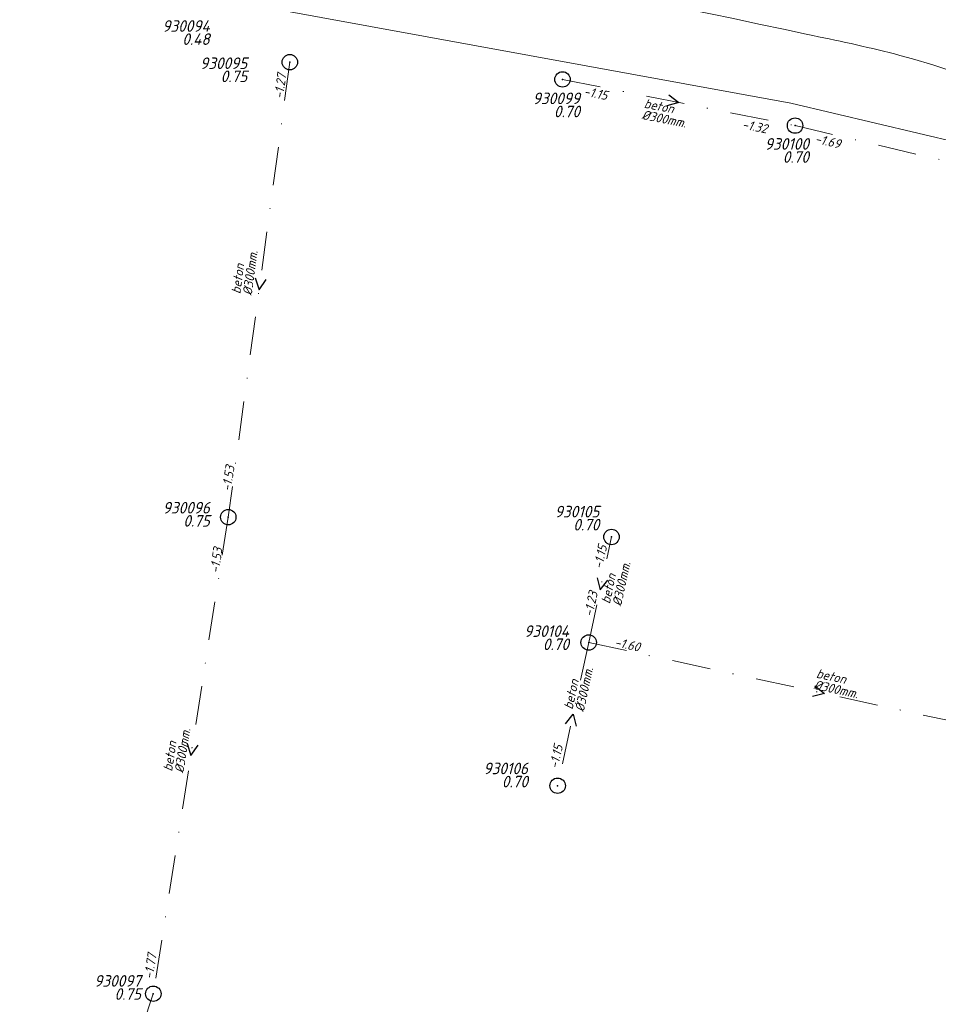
# Model space of a CAD drawing. Extents: x 148869 to 161638, y 453607 to 469810.
# Tile 698 of 1056: x 154109 to 154228, y 468333 to 468460. Entities that reach past the tile are written whole.
import ezdxf
from ezdxf.enums import TextEntityAlignment as Align
from ezdxf.lldxf.tags import DXFTag

# ---------------------------------------------------------------- set-up
doc = ezdxf.new("R2010")
doc.units = 0
doc.header["$PDMODE"] = 32
doc.header["$PDSIZE"] = 2
doc.linetypes.add('RI-VWA', pattern=[11, 5, -3, 0, -3])
doc.layers.get('0').update_dxf_attribs({"linetype": 'CONTINUOUS'})
for name, color, linetype in [('B-OI-RI-BOB-T18-niet meenemen', 252, 'CONTINUOUS'), ('B-OI-RI-DIAMETER-T18-niet meenemen', 252, 'CONTINUOUS'), ('B-OI-RI-MATERIAAL-T18-niet meenemen', 252, 'CONTINUOUS'), ('B-OI-RI-STROOMRICHTING-S-niet meenemen', 252, 'CONTINUOUS'), ('B-OI-RI-VWA_PUTDEKSELHOOGTE-T25-niet meenemen', 252, 'CONTINUOUS'), ('gs dwa', 252, 'CONTINUOUS')]:
    doc.layers.add(name, color=color, linetype=linetype)
for name, color, linetype, lineweight in [('B-OI-RI-PERSLEIDING-G-niet meenemen', 190, 'RI-PERS', 18), ('B-OI-RI-VWA_TRANSPORTLEIDING-G-niet meenemen', 252, 'RI-VWA', 18), ('B-RO-VH-VERHARDING_ASFALT-GV', 251, 'CONTINUOUS', 18)]:
    doc.layers.add(name, color=color, linetype=linetype, lineweight=lineweight)
doc.styles.add('iso15', font='ISO.shx', dxfattribs={"oblique": 15})
doc.styles.add('NLCS-ISO-M750_CURSIEF', font='NLCS-ISO.ttf', dxfattribs={"oblique": 15})
tags = doc.linetypes.add('RI-PERS', pattern='A,7,-2,["P",Standard,S=1.8,R=0,X=-0.5,Y=-0.9],-2,7,-2,[102,NLCS.SHX,S=1,R=180,X=0,Y=0],-2', length=22).pattern_tags.tags
tags[6] = DXFTag(74, 10)

# ---------------------------------------------------------------- blocks, each defined once
blk = doc.blocks.new('ACMAP_ANN_TEMPLATE_diam')
at = {"color": 0, "linetype": 'ByBlock', "style": 'iso15', "oblique": 15}
blk.add_attdef('diam', (0.5, -1.3), '', height=1.2, dxfattribs=at)
blk = doc.blocks.new('ACMAP_ANN_TEMPLATE_mat')
at = {"color": 0, "linetype": 'ByBlock', "style": 'iso15', "oblique": 15}
blk.add_attdef('mat', (0.5, 0.2), '', height=1.2, dxfattribs=at)
blk = doc.blocks.new('ACMAP_ANN_TEMPLATE_nap-l')
at = {"color": 0, "linetype": 'ByBlock', "style": 'iso15', "oblique": 15}
blk.add_attdef('nap-l', (3.3, 0.2), '', height=1.2, dxfattribs=at)
blk = doc.blocks.new('ACMAP_ANN_TEMPLATE_nap-r')
at = {"color": 0, "linetype": 'ByBlock', "style": 'iso15', "oblique": 15}
blk.add_attdef('nap-r', text='', height=1.2, dxfattribs=at).set_placement((-4.1, 0.2), align=Align.RIGHT)
blk = doc.blocks.new('ACMAP_ANN_TEMPLATE_puth-dwa')
at = {"color": 0, "linetype": 'ByBlock', "style": 'iso15', "oblique": 15}
blk.add_attdef('puth-dwa', text='', height=1.5, dxfattribs=at).set_placement((2.7, 1), align=Align.RIGHT)
blk = doc.blocks.new('ACMAP_ANN_TEMPLATE_putnr-dwa')
at = {"color": 0, "linetype": 'ByBlock', "style": 'iso15', "oblique": 15}
blk.add_attdef('putnr-dwa', text='', height=1.5, dxfattribs=at).set_placement((2.7, 2.7), align=Align.RIGHT)

msp = doc.modelspace()

# ---------------------------------------------------------------- linework, layer by layer
at = {"layer": 'B-OI-RI-PERSLEIDING-G-niet meenemen'}
for p in [(154132.39, 468463.43), (154255.35, 468438.56)]:
    msp.add_line(p, (154209.31, 468449.36), dxfattribs=at)
at = {"layer": 'B-OI-RI-STROOMRICHTING-S-niet meenemen'}
for points in [[(154193.51, 468450.45), (154194.78, 468449.46), (154193.23, 468449.04)], [(154139.83, 468426.72), (154140.35, 468425.2), (154141.26, 468426.53)], [(154184.18, 468387.86), (154184.58, 468386.3), (154185.59, 468387.56)], [(154212.42, 468373.84), (154213.67, 468372.84), (154212.12, 468372.44)], [(154180.08, 468368.92), (154181.09, 468370.18), (154181.48, 468368.62)], [(154131.01, 468366.35), (154131.5, 468364.82), (154132.44, 468366.13)]]:
    msp.add_lwpolyline(points, dxfattribs=at)
at = {"layer": 'B-OI-RI-VWA_TRANSPORTLEIDING-G-niet meenemen'}
for p, q in [((154144.34, 468454.69), (154136.36, 468395.71)), ((154179.7, 468452.46), (154209.86, 468446.47)), ((154209.86, 468446.47), (154255.81, 468435.67)), ((154136.36, 468395.71), (154126.64, 468333.92)), ((154183.1, 468379.46), (154186.06, 468393.14)), ((154183.1, 468379.46), (154179.07, 468360.89)), ((154183.1, 468379.46), (154244.25, 468366.21)), ((154126.64, 468333.92), (154109.31, 468282.63))]:
    msp.add_line(p, q, dxfattribs=at)
at = {"layer": 'B-RO-VH-VERHARDING_ASFALT-GV', "flags": 128}
for points in [[(154178.37, 468471.45), (154177.21, 468471.68), (154172.36, 468472.57), (154164.9, 468473.9), (154159.74, 468474.79), (154152.62, 468476), (154147.57, 468476.83), (154146.66, 468470.58), (154149.06, 468470.19), (154153.93, 468469.38), (154160.1, 468468.33), (154166.26, 468467.25), (154173.35, 468465.98), (154182.71, 468464.21), (154186.88, 468463.35), (154192.98, 468462.14), (154199.09, 468460.91), (154201.65, 468460.38), (154205.39, 468459.6), (154208.35, 468458.97), (154211.3, 468458.34), (154212.17, 468458.14)], [(154223.45, 468455.58), (154225.07, 468455.14), (154227.72, 468454.35), (154228.37, 468454.14), (154235.38, 468451.83), (154239.61, 468450.43), (154239.84, 468450.35)]]:
    msp.add_lwpolyline(points, dxfattribs=at)
at = {"layer": 'B-RO-VH-VERHARDING_ASFALT-GV'}
for points in [[(154212.17, 468458.14, -0.007429), (154217.83, 468456.94)], [(154217.83, 468456.94, -0.007298), (154223.45, 468455.58)]]:
    msp.add_lwpolyline(points, format="xyb", dxfattribs=at)
at = {"layer": 'gs dwa'}
for p in [(154144.34, 468454.69), (154179.7, 468452.46), (154209.86, 468446.47), (154136.36, 468395.71), (154186.06, 468393.14), (154183.1, 468379.46), (154179.07, 468360.89), (154126.64, 468333.92)]:
    msp.add_point(p, dxfattribs=at)

# ---------------------------------------------------------------- block references
at = {"layer": 'B-OI-RI-BOB-T18-niet meenemen'}
ref = msp.add_blockref('ACMAP_ANN_TEMPLATE_nap-l', (154143.22, 468446.58), dxfattribs=dict(at, rotation=82.29466610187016))
ref.add_attrib('nap-l', '-1.27', (154143.46, 468449.88), dxfattribs={"layer": '0', "color": 0, "linetype": 'ByBlock', "height": 1.2, "rotation": 82.2947, "style": 'NLCS-ISO-M750_CURSIEF', "oblique": 15})
ref = msp.add_blockref('ACMAP_ANN_TEMPLATE_nap-l', (154179.11, 468450.81), dxfattribs=dict(at, rotation=348.766807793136))
ref.add_attrib('nap-l', '-1.15', (154182.38, 468450.37), dxfattribs={"layer": '0', "color": 0, "linetype": 'ByBlock', "height": 1.2, "rotation": 348.7668, "style": 'NLCS-ISO-M750_CURSIEF', "oblique": 15})
ref = msp.add_blockref('ACMAP_ANN_TEMPLATE_nap-r', (154210.11, 468444.45), dxfattribs=dict(at, rotation=348.766807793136))
ref.add_attrib('nap-r', '-1.32', dxfattribs={"layer": '0', "color": 0, "linetype": 'ByBlock', "height": 1.2, "rotation": 348.7668, "style": 'NLCS-ISO-M750_CURSIEF', "oblique": 15}).set_placement((154206.13, 468445.45), align=Align.RIGHT)
ref = msp.add_blockref('ACMAP_ANN_TEMPLATE_nap-l', (154209.08, 468444.81), dxfattribs=dict(at, rotation=346.7733809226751))
ref.add_attrib('nap-l', '-1.69', (154212.34, 468444.25), dxfattribs={"layer": '0', "color": 0, "linetype": 'ByBlock', "height": 1.2, "rotation": 346.7734, "style": 'NLCS-ISO-M750_CURSIEF', "oblique": 15})
ref = msp.add_blockref('ACMAP_ANN_TEMPLATE_nap-l', (154136.36, 468395.71), dxfattribs=dict(at, rotation=81.06023165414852))
ref.add_attrib('nap-l', '-1.53', (154136.68, 468399), dxfattribs={"layer": '0', "color": 0, "linetype": 'ByBlock', "height": 1.2, "rotation": 81.0602, "style": 'NLCS-ISO-M750_CURSIEF', "oblique": 15})
ref = msp.add_blockref('ACMAP_ANN_TEMPLATE_nap-r', (154136.36, 468395.71), dxfattribs=dict(at, rotation=82.29466610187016))
ref.add_attrib('nap-r', '-1.53', dxfattribs={"layer": '0', "color": 0, "linetype": 'ByBlock', "height": 1.2, "rotation": 82.2947, "style": 'NLCS-ISO-M750_CURSIEF', "oblique": 15}).set_placement((154135.61, 468391.67), align=Align.RIGHT)
ref = msp.add_blockref('ACMAP_ANN_TEMPLATE_nap-r', (154186.56, 468395.91), dxfattribs=dict(at, rotation=77.79088024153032))
ref.add_attrib('nap-r', '-1.15', dxfattribs={"layer": '0', "color": 0, "linetype": 'ByBlock', "height": 1.2, "rotation": 77.7909, "style": 'NLCS-ISO-M750_CURSIEF', "oblique": 15}).set_placement((154185.5, 468391.94), align=Align.RIGHT)
ref = msp.add_blockref('ACMAP_ANN_TEMPLATE_nap-l', (154183.1, 468379.46), dxfattribs=dict(at, rotation=77.79088024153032))
ref.add_attrib('nap-l', '-1.23', (154183.6, 468382.73), dxfattribs={"layer": '0', "color": 0, "linetype": 'ByBlock', "height": 1.2, "rotation": 77.7909, "style": 'NLCS-ISO-M750_CURSIEF', "oblique": 15})
ref = msp.add_blockref('ACMAP_ANN_TEMPLATE_nap-l', (154183.1, 468379.46), dxfattribs=dict(at, rotation=77.75572290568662))
ref.add_attrib('nap-l', '-1.23', (154183.6, 468382.73), dxfattribs={"layer": '0', "color": 0, "linetype": 'ByBlock', "height": 1.2, "rotation": 77.7557, "style": 'NLCS-ISO-M750_CURSIEF', "oblique": 15})
ref = msp.add_blockref('ACMAP_ANN_TEMPLATE_nap-l', (154183.1, 468379.46), dxfattribs=dict(at, rotation=347.7741315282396))
ref.add_attrib('nap-l', '-1.60', (154186.37, 468378.96), dxfattribs={"layer": '0', "color": 0, "linetype": 'ByBlock', "height": 1.2, "rotation": 347.7741, "style": 'NLCS-ISO-M750_CURSIEF', "oblique": 15})
ref = msp.add_blockref('ACMAP_ANN_TEMPLATE_nap-r', (154180.83, 468370), dxfattribs=dict(at, rotation=77.75572290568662))
ref.add_attrib('nap-r', '-1.15', dxfattribs={"layer": '0', "color": 0, "linetype": 'ByBlock', "height": 1.2, "rotation": 77.7557, "style": 'NLCS-ISO-M750_CURSIEF', "oblique": 15}).set_placement((154179.77, 468366.04), align=Align.RIGHT)
ref = msp.add_blockref('ACMAP_ANN_TEMPLATE_nap-r', (154127.91, 468343.03), dxfattribs=dict(at, rotation=81.06023165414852))
ref.add_attrib('nap-r', '-1.77', dxfattribs={"layer": '0', "color": 0, "linetype": 'ByBlock', "height": 1.2, "rotation": 81.0602, "style": 'NLCS-ISO-M750_CURSIEF', "oblique": 15}).set_placement((154127.08, 468339.01), align=Align.RIGHT)
at = {"layer": 'B-OI-RI-DIAMETER-T18-niet meenemen'}
ref = msp.add_blockref('ACMAP_ANN_TEMPLATE_diam', (154189.67, 468448.7), dxfattribs=dict(at, rotation=348.766807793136))
ref.add_attrib('diam', '%%c300mm.', (154189.91, 468447.33), dxfattribs={"layer": '0', "color": 0, "linetype": 'ByBlock', "height": 1.2, "rotation": 348.7668, "style": 'NLCS-ISO-M750_CURSIEF', "oblique": 15})
ref = msp.add_blockref('ACMAP_ANN_TEMPLATE_diam', (154138.05, 468424.08), dxfattribs=dict(at, rotation=82.29466610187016))
ref.add_attrib('diam', '%%c300mm.', (154139.4, 468424.4), dxfattribs={"layer": '0', "color": 0, "linetype": 'ByBlock', "height": 1.2, "rotation": 82.2947, "style": 'NLCS-ISO-M750_CURSIEF', "oblique": 15})
ref = msp.add_blockref('ACMAP_ANN_TEMPLATE_diam', (154185.93, 468383.88), dxfattribs=dict(at, rotation=77.79088024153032))
ref.add_attrib('diam', '%%c300mm.', (154187.31, 468384.09), dxfattribs={"layer": '0', "color": 0, "linetype": 'ByBlock', "height": 1.2, "rotation": 77.7909, "style": 'NLCS-ISO-M750_CURSIEF', "oblique": 15})
ref = msp.add_blockref('ACMAP_ANN_TEMPLATE_diam', (154181.08, 468370.17), dxfattribs=dict(at, rotation=77.75572290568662))
ref.add_attrib('diam', '%%c300mm.', (154182.46, 468370.39), dxfattribs={"layer": '0', "color": 0, "linetype": 'ByBlock', "height": 1.2, "rotation": 77.7557, "style": 'NLCS-ISO-M750_CURSIEF', "oblique": 15})
ref = msp.add_blockref('ACMAP_ANN_TEMPLATE_diam', (154212, 468374.82), dxfattribs=dict(at, rotation=347.7741315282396))
ref.add_attrib('diam', '%%c300mm.', (154212.21, 468373.44), dxfattribs={"layer": '0', "color": 0, "linetype": 'ByBlock', "height": 1.2, "rotation": 347.7741, "style": 'NLCS-ISO-M750_CURSIEF', "oblique": 15})
ref = msp.add_blockref('ACMAP_ANN_TEMPLATE_diam', (154129.19, 468362.18), dxfattribs=dict(at, rotation=81.06023165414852))
ref.add_attrib('diam', '%%c300mm.', (154130.55, 468362.47), dxfattribs={"layer": '0', "color": 0, "linetype": 'ByBlock', "height": 1.2, "rotation": 81.0602, "style": 'NLCS-ISO-M750_CURSIEF', "oblique": 15})
at = {"layer": 'B-OI-RI-MATERIAAL-T18-niet meenemen'}
ref = msp.add_blockref('ACMAP_ANN_TEMPLATE_mat', (154189.67, 468448.7), dxfattribs=dict(at, rotation=348.766807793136))
ref.add_attrib('mat', 'beton', (154190.2, 468448.8), dxfattribs={"layer": '0', "color": 0, "linetype": 'ByBlock', "height": 1.2, "rotation": 348.7668, "style": 'NLCS-ISO-M750_CURSIEF', "oblique": 15})
ref = msp.add_blockref('ACMAP_ANN_TEMPLATE_mat', (154138.05, 468424.08), dxfattribs=dict(at, rotation=82.29466610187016))
ref.add_attrib('mat', 'beton', (154137.92, 468424.6), dxfattribs={"layer": '0', "color": 0, "linetype": 'ByBlock', "height": 1.2, "rotation": 82.2947, "style": 'NLCS-ISO-M750_CURSIEF', "oblique": 15})
ref = msp.add_blockref('ACMAP_ANN_TEMPLATE_mat', (154185.93, 468383.88), dxfattribs=dict(at, rotation=77.79088024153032))
ref.add_attrib('mat', 'beton', (154185.84, 468384.41), dxfattribs={"layer": '0', "color": 0, "linetype": 'ByBlock', "height": 1.2, "rotation": 77.7909, "style": 'NLCS-ISO-M750_CURSIEF', "oblique": 15})
ref = msp.add_blockref('ACMAP_ANN_TEMPLATE_mat', (154212, 468374.82), dxfattribs=dict(at, rotation=347.7741315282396))
ref.add_attrib('mat', 'beton', (154212.53, 468374.91), dxfattribs={"layer": '0', "color": 0, "linetype": 'ByBlock', "height": 1.2, "rotation": 347.7741, "style": 'NLCS-ISO-M750_CURSIEF', "oblique": 15})
ref = msp.add_blockref('ACMAP_ANN_TEMPLATE_mat', (154181.08, 468370.17), dxfattribs=dict(at, rotation=77.75572290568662))
ref.add_attrib('mat', 'beton', (154181, 468370.71), dxfattribs={"layer": '0', "color": 0, "linetype": 'ByBlock', "height": 1.2, "rotation": 77.7557, "style": 'NLCS-ISO-M750_CURSIEF', "oblique": 15})
ref = msp.add_blockref('ACMAP_ANN_TEMPLATE_mat', (154129.19, 468362.18), dxfattribs=dict(at, rotation=81.06023165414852))
ref.add_attrib('mat', 'beton', (154129.07, 468362.7), dxfattribs={"layer": '0', "color": 0, "linetype": 'ByBlock', "height": 1.2, "rotation": 81.0602, "style": 'NLCS-ISO-M750_CURSIEF', "oblique": 15})
at = {"layer": 'B-OI-RI-VWA_PUTDEKSELHOOGTE-T25-niet meenemen'}
ref = msp.add_blockref('ACMAP_ANN_TEMPLATE_putnr-dwa', (154131.25, 468455.93), dxfattribs=at)
ref.add_attrib('putnr-dwa', '930094', dxfattribs={"layer": '0', "color": 0, "linetype": 'ByBlock', "height": 1.5, "style": 'NLCS-ISO-M750_CURSIEF', "oblique": 15}).set_placement((154133.95, 468458.63), align=Align.RIGHT)
ref = msp.add_blockref('ACMAP_ANN_TEMPLATE_puth-dwa', (154131.25, 468455.93), dxfattribs=at)
ref.add_attrib('puth-dwa', '0.48', dxfattribs={"layer": '0', "color": 0, "linetype": 'ByBlock', "height": 1.5, "style": 'NLCS-ISO-M750_CURSIEF', "oblique": 15}).set_placement((154133.95, 468456.93), align=Align.RIGHT)
ref = msp.add_blockref('ACMAP_ANN_TEMPLATE_putnr-dwa', (154136.12, 468451.11), dxfattribs=at)
ref.add_attrib('putnr-dwa', '930095', dxfattribs={"layer": '0', "color": 0, "linetype": 'ByBlock', "height": 1.5, "style": 'NLCS-ISO-M750_CURSIEF', "oblique": 15}).set_placement((154138.82, 468453.81), align=Align.RIGHT)
ref = msp.add_blockref('ACMAP_ANN_TEMPLATE_puth-dwa', (154136.12, 468451.11), dxfattribs=at)
ref.add_attrib('puth-dwa', '0.75', dxfattribs={"layer": '0', "color": 0, "linetype": 'ByBlock', "height": 1.5, "style": 'NLCS-ISO-M750_CURSIEF', "oblique": 15}).set_placement((154138.82, 468452.11), align=Align.RIGHT)
ref = msp.add_blockref('ACMAP_ANN_TEMPLATE_putnr-dwa', (154179.27, 468446.55), dxfattribs=at)
ref.add_attrib('putnr-dwa', '930099', dxfattribs={"layer": '0', "color": 0, "linetype": 'ByBlock', "height": 1.5, "style": 'NLCS-ISO-M750_CURSIEF', "oblique": 15}).set_placement((154181.97, 468449.25), align=Align.RIGHT)
ref = msp.add_blockref('ACMAP_ANN_TEMPLATE_puth-dwa', (154179.27, 468446.55), dxfattribs=at)
ref.add_attrib('puth-dwa', '0.70', dxfattribs={"layer": '0', "color": 0, "linetype": 'ByBlock', "height": 1.5, "style": 'NLCS-ISO-M750_CURSIEF', "oblique": 15}).set_placement((154181.97, 468447.55), align=Align.RIGHT)
ref = msp.add_blockref('ACMAP_ANN_TEMPLATE_putnr-dwa', (154208.95, 468440.65), dxfattribs=at)
ref.add_attrib('putnr-dwa', '930100', dxfattribs={"layer": '0', "color": 0, "linetype": 'ByBlock', "height": 1.5, "style": 'NLCS-ISO-M750_CURSIEF', "oblique": 15}).set_placement((154211.65, 468443.35), align=Align.RIGHT)
ref = msp.add_blockref('ACMAP_ANN_TEMPLATE_puth-dwa', (154208.95, 468440.65), dxfattribs=at)
ref.add_attrib('puth-dwa', '0.70', dxfattribs={"layer": '0', "color": 0, "linetype": 'ByBlock', "height": 1.5, "style": 'NLCS-ISO-M750_CURSIEF', "oblique": 15}).set_placement((154211.65, 468441.65), align=Align.RIGHT)
ref = msp.add_blockref('ACMAP_ANN_TEMPLATE_putnr-dwa', (154131.27, 468393.48), dxfattribs=at)
ref.add_attrib('putnr-dwa', '930096', dxfattribs={"layer": '0', "color": 0, "linetype": 'ByBlock', "height": 1.5, "style": 'NLCS-ISO-M750_CURSIEF', "oblique": 15}).set_placement((154133.97, 468396.18), align=Align.RIGHT)
ref = msp.add_blockref('ACMAP_ANN_TEMPLATE_putnr-dwa', (154181.78, 468392.98), dxfattribs=at)
ref.add_attrib('putnr-dwa', '930105', dxfattribs={"layer": '0', "color": 0, "linetype": 'ByBlock', "height": 1.5, "style": 'NLCS-ISO-M750_CURSIEF', "oblique": 15}).set_placement((154184.48, 468395.68), align=Align.RIGHT)
ref = msp.add_blockref('ACMAP_ANN_TEMPLATE_puth-dwa', (154131.27, 468393.48), dxfattribs=at)
ref.add_attrib('puth-dwa', '0.75', dxfattribs={"layer": '0', "color": 0, "linetype": 'ByBlock', "height": 1.5, "style": 'NLCS-ISO-M750_CURSIEF', "oblique": 15}).set_placement((154133.97, 468394.48), align=Align.RIGHT)
ref = msp.add_blockref('ACMAP_ANN_TEMPLATE_puth-dwa', (154181.78, 468392.98), dxfattribs=at)
ref.add_attrib('puth-dwa', '0.70', dxfattribs={"layer": '0', "color": 0, "linetype": 'ByBlock', "height": 1.5, "style": 'NLCS-ISO-M750_CURSIEF', "oblique": 15}).set_placement((154184.48, 468393.98), align=Align.RIGHT)
ref = msp.add_blockref('ACMAP_ANN_TEMPLATE_putnr-dwa', (154177.84, 468377.48), dxfattribs=at)
ref.add_attrib('putnr-dwa', '930104', dxfattribs={"layer": '0', "color": 0, "linetype": 'ByBlock', "height": 1.5, "style": 'NLCS-ISO-M750_CURSIEF', "oblique": 15}).set_placement((154180.54, 468380.18), align=Align.RIGHT)
ref = msp.add_blockref('ACMAP_ANN_TEMPLATE_puth-dwa', (154177.84, 468377.48), dxfattribs=at)
ref.add_attrib('puth-dwa', '0.70', dxfattribs={"layer": '0', "color": 0, "linetype": 'ByBlock', "height": 1.5, "style": 'NLCS-ISO-M750_CURSIEF', "oblique": 15}).set_placement((154180.54, 468378.48), align=Align.RIGHT)
ref = msp.add_blockref('ACMAP_ANN_TEMPLATE_putnr-dwa', (154172.52, 468359.68), dxfattribs=at)
ref.add_attrib('putnr-dwa', '930106', dxfattribs={"layer": '0', "color": 0, "linetype": 'ByBlock', "height": 1.5, "style": 'NLCS-ISO-M750_CURSIEF', "oblique": 15}).set_placement((154175.22, 468362.38), align=Align.RIGHT)
ref = msp.add_blockref('ACMAP_ANN_TEMPLATE_puth-dwa', (154172.52, 468359.68), dxfattribs=at)
ref.add_attrib('puth-dwa', '0.70', dxfattribs={"layer": '0', "color": 0, "linetype": 'ByBlock', "height": 1.5, "style": 'NLCS-ISO-M750_CURSIEF', "oblique": 15}).set_placement((154175.22, 468360.68), align=Align.RIGHT)
ref = msp.add_blockref('ACMAP_ANN_TEMPLATE_putnr-dwa', (154122.35, 468332.14), dxfattribs=at)
ref.add_attrib('putnr-dwa', '930097', dxfattribs={"layer": '0', "color": 0, "linetype": 'ByBlock', "height": 1.5, "style": 'NLCS-ISO-M750_CURSIEF', "oblique": 15}).set_placement((154125.05, 468334.84), align=Align.RIGHT)
ref = msp.add_blockref('ACMAP_ANN_TEMPLATE_puth-dwa', (154122.35, 468332.14), dxfattribs=at)
ref.add_attrib('puth-dwa', '0.75', dxfattribs={"layer": '0', "color": 0, "linetype": 'ByBlock', "height": 1.5, "style": 'NLCS-ISO-M750_CURSIEF', "oblique": 15}).set_placement((154125.05, 468333.14), align=Align.RIGHT)

doc.saveas('drawing.dxf')
